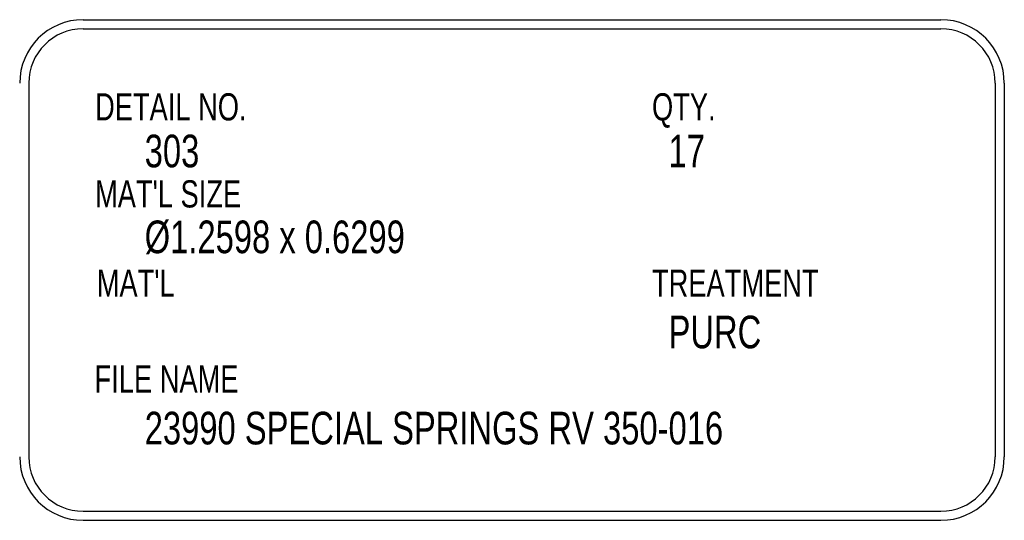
# Model space of a CAD drawing. Header units: inches. Extents: x 220 to 877, y 4 to 174.
# Tile 488 of 656: x 536.91 to 539.62, y 66.8 to 68.18. Entities that reach past the tile are written whole.
import ezdxf

# ---------------------------------------------------------------- set-up
doc = ezdxf.new("R2010")
doc.units = ezdxf.units.IN
doc.header["$LTSCALE"] = 0.5
doc.header["$MEASUREMENT"] = 0
doc.layers.add('SID-M-D', color=42, linetype='Continuous')
doc.styles.add('SLDTEXTSTYLE0', font='TXT', dxfattribs={"width": 0.5957446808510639})

msp = doc.modelspace()

# ---------------------------------------------------------------- linework, layer by layer
at = {"layer": 'SID-M-D'}
for p, q in [((537.0817864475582, 68.18107684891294), (539.4477708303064, 68.18107684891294)), ((537.0817864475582, 68.15607684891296), (539.4477708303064, 68.15607684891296)), ((536.9317864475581, 68.00607684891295), (536.9317864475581, 66.97555525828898)), ((539.5977708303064, 68.00607684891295), (539.5977708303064, 66.97555525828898)), ((539.6227708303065, 68.00607684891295), (539.6227708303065, 66.97555525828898)), ((537.0817864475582, 66.82555525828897), (539.4477708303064, 66.82555525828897)), ((537.0817864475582, 66.800555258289), (539.4477708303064, 66.800555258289))]:
    msp.add_line(p, q, dxfattribs=at)
for centre, radius, start, end in [((537.0817864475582, 68.00607684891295), 0.1750000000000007, 90, 180), ((539.4477708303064, 68.00607684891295), 0.1750000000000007, 0, 90), ((537.0817864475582, 68.00607684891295), 0.1500000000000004, 90, 180), ((539.4477708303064, 68.00607684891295), 0.1500000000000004, 0, 90), ((537.0817864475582, 66.97555525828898), 0.1750000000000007, 180, 270), ((537.0817864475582, 66.97555525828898), 0.1499999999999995, 180, 270), ((539.4477708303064, 66.97555525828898), 0.1499999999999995, 270, 0), ((539.4477708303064, 66.97555525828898), 0.1749999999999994, 270, 0)]:
    msp.add_arc(centre, radius, start, end, dxfattribs=at)

# ---------------------------------------------------------------- texts
at = {"layer": 'SID-M-D', "style": 'SLDTEXTSTYLE0'}
for s, height, width, p in [('DETAIL NO.', 0.075, 0.75, (537.1146648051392, 67.90328287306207)), ('QTY.', 0.075, 0.75, (538.6509061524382, 67.90328287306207)), ('303', 0.09, 0.7500000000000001, (537.251606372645, 67.77400337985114)), ('17', 0.09, 0.7500000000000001, (538.6966350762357, 67.77400337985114)), ("MAT'L SIZE", 0.075, 0.75, (537.1146648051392, 67.66317506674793)), ('Ø1.2598 x 0.6299', 0.09, 0.7500000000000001, (537.251606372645, 67.53719849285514)), ("MAT'L", 0.075, 0.75, (537.1192955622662, 67.41700574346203)), ('TREATMENT', 0.075, 0.75, (538.6509061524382, 67.41700574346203)), ('PURC', 0.09, 0.7500000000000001, (538.6966350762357, 67.27488750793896)), ('FILE NAME', 0.075, 0.75, (537.1133704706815, 67.1528780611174)), ('23990 SPECIAL SPRINGS RV 350-016', 0.09, 0.7500000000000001, (537.251606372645, 67.0098606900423))]:
    msp.add_text(s, height=height, dxfattribs=dict(at, width=width)).set_placement(p)

doc.saveas('drawing.dxf')
